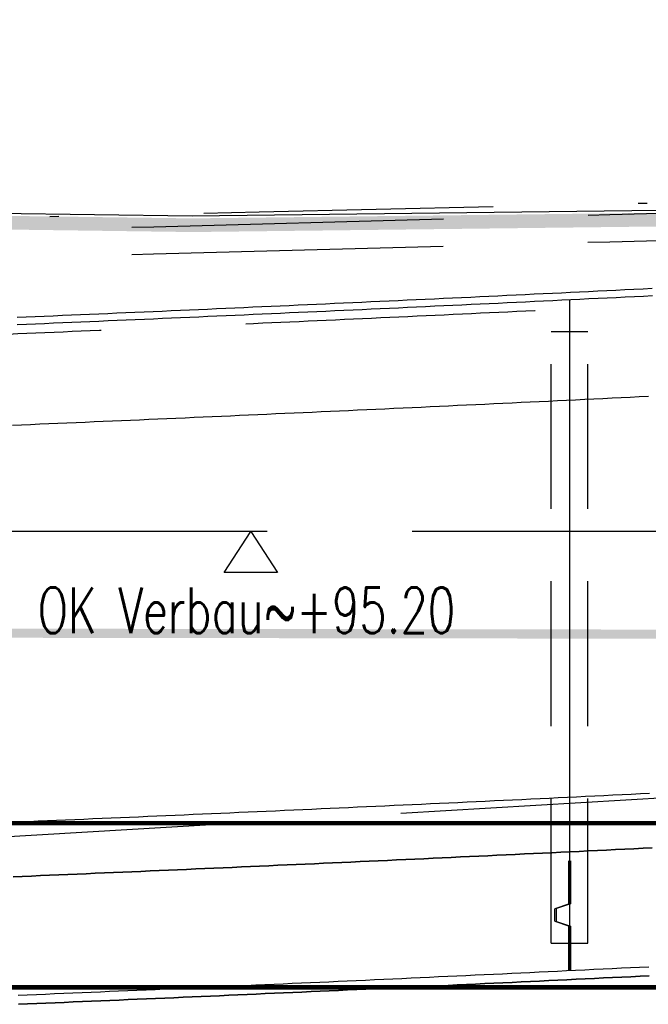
# Model space of a CAD drawing. Header units: metres. Extents: x 3458045 to 3462392, y 5482308 to 5484762.
# Tile 373 of 458: x 3461217 to 3461224, y 5484000 to 5484011. Entities that reach past the tile are written whole.
import ezdxf

# ---------------------------------------------------------------- set-up
doc = ezdxf.new("R2010")
doc.units = ezdxf.units.M
for name, pattern in [('AUSGEZOGEN', [2, 1, 1]), ('STRICHPUNKT2', [12.7, 6.35, -3.175, 0, -3.175]), ('VERDECKT', [9.525, 6.35, -3.175]), ('VERDECKT2', [4.7625, 3.175, -1.5875])]:
    doc.linetypes.add(name, pattern=pattern)
doc.layers.get('0').update_dxf_attribs({"linetype": 'CONTINUOUS'})
for name, color, linetype in [('SP_BAUGRUBE-TEXT', 210, 'AUSGEZOGEN'), ('SP_BAUGRUBE-VERBAU', 210, 'AUSGEZOGEN'), ('SP_FUGENBÄNDER', 2, 'AUSGEZOGEN'), ('SP_GELÄNDE-BESTAND', 251, 'CONTINUOUS'), ('SP_GELÄNDE-PLANUNG', 10, 'CONTINUOUS'), ('SP_GRADIENTE', 3, 'CONTINUOUS'), ('SP_Gradiente-Achse-6522', 92, 'STRICHPUNKT2'), ('SP_HW10', 170, 'VERDECKT'), ('SP_HW100', 170, 'VERDECKT'), ('SP_Tangentenband', 1, 'CONTINUOUS'), ('SP_Trogwand_L7+8', 2, 'CONTINUOUS'), ('SP_Tunneldecke_L6-Verdeckt', 1, 'VERDECKT2'), ('SP_Tunneldecke_L7+8-Schnitt', 2, 'CONTINUOUS'), ('SP_Tunneldecke_Schutzebeton', 1, 'CONTINUOUS'), ('SP_Tunnelsohle_L6-Schnitt', 2, 'CONTINUOUS'), ('SP_Tunnelsohle_L7+8-Schnitt', 2, 'CONTINUOUS'), ('SP_Tunnelsohle_Sauberkeitsschicht', 1, 'CONTINUOUS')]:
    doc.layers.add(name, color=color, linetype=linetype)
doc.layers.add('SP_HILF', color=6, linetype='CONTINUOUS', plot=False)
doc.styles.add('SP_F', font='romans.shx', dxfattribs={"width": 0.7, "bigfont": 'sp_f.shx'})

# ---------------------------------------------------------------- blocks, each defined once
blk = doc.blocks.new('SOF_LEVELMARK_FINISHED')
at = {"color": 0, "linetype": 'Continuous'}
for p, q in [((0, 0), (-0.65, 1)), ((-0.65, 1), (0.65, 1)), ((0.65, 1), (0, 0))]:
    blk.add_line(p, q, dxfattribs=at)

msp = doc.modelspace()

# ---------------------------------------------------------------- linework, layer by layer
at = {"layer": 'SP_BAUGRUBE-VERBAU', "linetype": 'VERDECKT2'}
msp.add_line((3461243.6844, 5484004.9871), (3461183.1417, 5484004.9871), dxfattribs=at)
at = {"layer": 'SP_FUGENBÄNDER', "color": 1, "linetype": 'VERDECKT2', "ltscale": 0.5}
for p, q in [((3461222.9844, 5484000.4709), (3461222.9844, 5484007.1786)), ((3461223.3844, 5484000.471), (3461223.3844, 5484007.1787))]:
    msp.add_line(p, q, dxfattribs=at)
at = {"layer": 'SP_FUGENBÄNDER'}
for points in [[(3461222.9844, 5484007.1786), (3461223.3844, 5484007.1787)], [(3461222.9844, 5484000.4709), (3461223.3844, 5484000.471)]]:
    msp.add_lwpolyline(points, dxfattribs=at)
at = {"layer": 'SP_GELÄNDE-BESTAND', "const_width": 0.1}
msp.add_lwpolyline([(3461209.4943, 5484003.8805), (3461214.1844, 5484003.8739), (3461219.1844, 5484003.8668), (3461224.1844, 5484003.8598), (3461228.6379, 5484003.8535), (3461229.1844, 5484003.8429), (3461232.0461, 5484003.7871), (3461232.1108, 5484003.7871), (3461232.4734, 5484003.7871), (3461232.6414, 5484003.7871), (3461232.6644, 5484003.7871), (3461232.7573, 5484004.0378), (3461233.6647, 5484004.7583), (3461234.1844, 5484004.5985), (3461236.2348, 5484003.9678), (3461238.4099, 5484004.4716), (3461239.1844, 5484004.5191), (3461243.9725, 5484004.8128)], dxfattribs=at)
at = {"layer": 'SP_GELÄNDE-PLANUNG', "color": 2, "linetype": 'VERDECKT2'}
msp.add_lwpolyline([(3461208.6284, 5484008.0779), (3461213.6284, 5484008.2), (3461218.6285, 5484008.3283), (3461223.6285, 5484008.4622), (3461228.6286, 5484008.6017), (3461233.6286, 5484008.7466), (3461238.6287, 5484008.897), (3461243.6288, 5484009.053), (3461248.6288, 5484009.2149), (3461253.6288, 5484009.3814), (3461258.6288, 5484009.5466), (3461263.6288, 5484009.7104), (3461268.6288, 5484009.8734), (3461273.1844, 5484010.0217)], dxfattribs=at)
at = {"layer": 'SP_GELÄNDE-PLANUNG', "color": 1, "linetype": 'VERDECKT2'}
msp.add_lwpolyline([(3461208.6272, 5484007.7793), (3461213.6272, 5484007.9015), (3461218.6272, 5484008.0297), (3461223.6272, 5484008.1637), (3461228.6272, 5484008.3031), (3461233.6272, 5484008.448), (3461238.6272, 5484008.5984), (3461243.6272, 5484008.7544)], dxfattribs=at)
at = {"layer": 'SP_GELÄNDE-PLANUNG', "color": 253, "linetype": 'AUSGEZOGEN', "const_width": 0.15}
msp.add_lwpolyline([(3461227.1816, 5484008.4423), (3461219.0493, 5484008.3449), (3461211.549, 5484008.4473)], dxfattribs=at)
at = {"layer": 'SP_GELÄNDE-PLANUNG', "color": 2}
msp.add_lwpolyline([(3461227.1804, 5484008.5423), (3461219.0494, 5484008.4449), (3461211.5504, 5484008.5473)], dxfattribs=at)
at = {"layer": 'SP_GRADIENTE'}
msp.add_lwpolyline([(3461217.0619, 5484001.798), (3461217.1619, 5484001.8022), (3461217.2619, 5484001.8064), (3461217.3619, 5484001.8106), (3461217.4619, 5484001.8148), (3461217.5619, 5484001.8191), (3461217.6619, 5484001.8233), (3461217.7619, 5484001.8275), (3461217.8619, 5484001.8318), (3461217.9619, 5484001.8361), (3461218.0619, 5484001.8404), (3461218.1619, 5484001.8446), (3461218.2619, 5484001.8489), (3461218.3619, 5484001.8532), (3461218.4619, 5484001.8576), (3461218.5619, 5484001.8619), (3461218.6619, 5484001.8662), (3461218.7619, 5484001.8706), (3461218.8619, 5484001.8749), (3461218.9619, 5484001.8793), (3461219.0619, 5484001.8837), (3461219.1619, 5484001.8881), (3461219.2619, 5484001.8925), (3461219.3619, 5484001.8969), (3461219.4619, 5484001.9013), (3461219.5619, 5484001.9057), (3461219.6619, 5484001.9102), (3461219.7619, 5484001.9146), (3461219.8619, 5484001.9191), (3461219.9619, 5484001.9235), (3461220.0619, 5484001.928), (3461220.1619, 5484001.9325), (3461220.2619, 5484001.937), (3461220.3619, 5484001.9415), (3461220.4619, 5484001.946), (3461220.5619, 5484001.9505), (3461220.6619, 5484001.9551), (3461220.7619, 5484001.9596), (3461220.8619, 5484001.9642), (3461220.9619, 5484001.9687), (3461221.0619, 5484001.9733), (3461221.1619, 5484001.9779), (3461221.2619, 5484001.9825), (3461221.3619, 5484001.9871), (3461221.4619, 5484001.9917), (3461221.5619, 5484001.9963), (3461221.6619, 5484002.001), (3461221.7619, 5484002.0056), (3461221.8619, 5484002.0103), (3461221.9619, 5484002.0149), (3461222.0619, 5484002.0196), (3461222.1619, 5484002.0243), (3461222.2619, 5484002.029), (3461222.3619, 5484002.0337), (3461222.4619, 5484002.0384), (3461222.5619, 5484002.0431), (3461222.6619, 5484002.0479), (3461222.7619, 5484002.0526), (3461222.8619, 5484002.0574), (3461222.9619, 5484002.0621), (3461223.0619, 5484002.0669), (3461223.1619, 5484002.0717), (3461223.2619, 5484002.0765), (3461223.3619, 5484002.0813), (3461223.4619, 5484002.0861), (3461223.5619, 5484002.0909), (3461223.6619, 5484002.0958), (3461223.7619, 5484002.1006), (3461223.8619, 5484002.1055), (3461223.9619, 5484002.1103), (3461224.0619, 5484002.1152)], dxfattribs=at)
at = {"layer": 'SP_Gradiente-Achse-6522', "ltscale": 0.5, "flags": 128}
msp.add_lwpolyline([(3461154.7845, 5484005.5221), (3461159.7845, 5484005.6371), (3461164.7845, 5484006.1642), (3461169.7845, 5484006.6912), (3461174.7845, 5484007.2183), (3461179.7845, 5484007.5894), (3461184.7845, 5484007.7385), (3461189.7845, 5484007.8473), (3461194.7845, 5484007.9524), (3461199.7845, 5484008.0576), (3461204.7845, 5484008.1637), (3461209.7845, 5484008.2711), (3461214.7845, 5484008.3803), (3461219.7845, 5484008.4914), (3461224.7845, 5484008.6048), (3461229.7845, 5484008.7207), (3461234.7845, 5484008.8394), (3461239.8794, 5484008.9265), (3461244.8794, 5484009.0516), (3461249.7845, 5484009.215), (3461254.7845, 5484009.3479), (3461259.7845, 5484009.4852), (3461264.7845, 5484009.6273), (3461269.7845, 5484009.7744), (3461274.7845, 5484009.9266), (3461279.7845, 5484010.0833), (3461284.7845, 5484010.2431), (3461289.7845, 5484010.4056), (3461294.7845, 5484010.5707), (3461299.7845, 5484010.7382), (3461304.7845, 5484010.908), (3461309.7845, 5484011.08), (3461314.7845, 5484011.254), (3461319.7845, 5484011.4298), (3461324.7845, 5484011.6084), (3461329.7845, 5484011.7878), (3461334.7845, 5484011.9671), (3461339.7845, 5484012.1464), (3461344.7845, 5484012.3256), (3461349.7845, 5484012.5049), (3461354.7845, 5484012.6841), (3461359.7845, 5484012.8633), (3461364.7845, 5484013.0425), (3461369.7845, 5484013.2216), (3461374.7845, 5484013.4007), (3461379.7845, 5484013.5798), (3461384.7845, 5484013.7588), (3461389.7845, 5484013.9379), (3461394.7845, 5484014.1169), (3461399.7845, 5484014.2958), (3461404.7845, 5484014.4749), (3461409.7845, 5484014.6557), (3461414.7845, 5484014.8386), (3461419.7845, 5484015.0216), (3461424.7845, 5484015.1987), (3461429.7845, 5484015.3693), (3461434.7845, 5484015.5329), (3461439.7845, 5484015.6881), (3461444.7845, 5484015.8345), (3461449.7845, 5484015.972), (3461454.7845, 5484016.1008), (3461459.7845, 5484016.2207), (3461464.7845, 5484016.3317), (3461469.7845, 5484016.4339), (3461474.7845, 5484016.5273), (3461479.7845, 5484016.6119), (3461484.7845, 5484016.6876), (3461489.7845, 5484016.7545), (3461494.7845, 5484016.8125), (3461499.7845, 5484016.8617), (3461504.7845, 5484016.9021), (3461509.7845, 5484016.9337), (3461514.7845, 5484016.9564), (3461519.7845, 5484016.9703), (3461524.7845, 5484016.9753), (3461529.7845, 5484016.9715), (3461534.7845, 5484016.9585), (3461539.7845, 5484016.9367), (3461544.7845, 5484016.915), (3461549.7845, 5484016.8975), (3461554.7845, 5484016.8843), (3461559.7845, 5484016.8754), (3461564.7845, 5484016.8709), (3461569.7845, 5484016.8708), (3461574.7845, 5484016.875), (3461579.7845, 5484016.8835), (3461584.7845, 5484016.8964), (3461589.7845, 5484016.9137), (3461594.7845, 5484016.9353), (3461599.7845, 5484016.9612), (3461604.7845, 5484016.9903), (3461609.7845, 5484017.0196), (3461614.7845, 5484017.0488), (3461619.7845, 5484017.0781), (3461624.7845, 5484017.1073)], dxfattribs=at)
at = {"layer": 'SP_HILF', "color": 1}
for points in [[(3461224.0911, 5484001.5159), (3461223.9911, 5484001.511), (3461223.891, 5484001.5062), (3461223.791, 5484001.5013), (3461223.6909, 5484001.4965), (3461223.5908, 5484001.4916), (3461223.4908, 5484001.4868), (3461223.3907, 5484001.482), (3461223.2907, 5484001.4772), (3461223.1906, 5484001.4724), (3461223.0906, 5484001.4676), (3461222.9905, 5484001.4628), (3461222.8904, 5484001.458), (3461222.7904, 5484001.4533), (3461222.6903, 5484001.4485), (3461222.5903, 5484001.4438), (3461222.4902, 5484001.4391), (3461222.3901, 5484001.4344), (3461222.2901, 5484001.4296), (3461222.19, 5484001.425), (3461222.09, 5484001.4203), (3461221.9899, 5484001.4156), (3461221.8898, 5484001.4109), (3461221.7898, 5484001.4063), (3461221.6897, 5484001.4016), (3461221.5897, 5484001.397), (3461221.4896, 5484001.3923), (3461221.3895, 5484001.3877), (3461221.2895, 5484001.3831), (3461221.1894, 5484001.3785), (3461221.0894, 5484001.3739), (3461220.9893, 5484001.3694), (3461220.8892, 5484001.3648), (3461220.7892, 5484001.3602), (3461220.6891, 5484001.3557), (3461220.5891, 5484001.3511), (3461220.489, 5484001.3466), (3461220.389, 5484001.3421), (3461220.2889, 5484001.3376), (3461220.1888, 5484001.3331), (3461220.0888, 5484001.3286), (3461219.9887, 5484001.3241), (3461219.8887, 5484001.3196), (3461219.7886, 5484001.3152), (3461219.6885, 5484001.3107), (3461219.5885, 5484001.3063), (3461219.4884, 5484001.3019), (3461219.3884, 5484001.2975), (3461219.2883, 5484001.293), (3461219.1882, 5484001.2886), (3461219.0882, 5484001.2843), (3461218.9881, 5484001.2799), (3461218.8881, 5484001.2755), (3461218.788, 5484001.2711), (3461218.6879, 5484001.2668), (3461218.5879, 5484001.2625), (3461218.4878, 5484001.2581), (3461218.3878, 5484001.2538), (3461218.2877, 5484001.2495), (3461218.1876, 5484001.2452), (3461218.0876, 5484001.2409), (3461217.9875, 5484001.2366), (3461217.8875, 5484001.2323), (3461217.7874, 5484001.2281), (3461217.6873, 5484001.2238), (3461217.5873, 5484001.2196), (3461217.4872, 5484001.2154), (3461217.3872, 5484001.2111), (3461217.2871, 5484001.2069), (3461217.1871, 5484001.2027), (3461217.087, 5484001.1985)], [(3461217.1413, 5483999.8997), (3461217.2415, 5483999.9039), (3461217.3416, 5483999.9081), (3461217.4418, 5483999.9123), (3461217.542, 5483999.9165), (3461217.6422, 5483999.9208), (3461217.7424, 5483999.925), (3461217.8426, 5483999.9293), (3461217.9428, 5483999.9335), (3461218.043, 5483999.9378), (3461218.1432, 5483999.9421), (3461218.2433, 5483999.9464), (3461218.3435, 5483999.9507), (3461218.4437, 5483999.955), (3461218.5439, 5483999.9593), (3461218.6441, 5483999.9637), (3461218.7443, 5483999.968), (3461218.8445, 5483999.9724), (3461218.9447, 5483999.9767), (3461219.0448, 5483999.9811), (3461219.145, 5483999.9855), (3461219.2452, 5483999.9899), (3461219.3454, 5483999.9943), (3461219.4456, 5483999.9987), (3461219.5458, 5484000.0031), (3461219.646, 5484000.0076), (3461219.7462, 5484000.012), (3461219.8463, 5484000.0165), (3461219.9465, 5484000.0209), (3461220.0467, 5484000.0254), (3461220.1469, 5484000.0299), (3461220.2471, 5484000.0344), (3461220.3473, 5484000.0389), (3461220.4475, 5484000.0434), (3461220.5477, 5484000.0479), (3461220.6478, 5484000.0525), (3461220.748, 5484000.057), (3461220.8482, 5484000.0616), (3461220.9484, 5484000.0661), (3461221.0486, 5484000.0707), (3461221.1488, 5484000.0753), (3461221.249, 5484000.0799), (3461221.3492, 5484000.0845), (3461221.4494, 5484000.0891), (3461221.5495, 5484000.0937), (3461221.6497, 5484000.0984), (3461221.7499, 5484000.103), (3461221.8501, 5484000.1077), (3461221.9503, 5484000.1123), (3461222.0505, 5484000.117), (3461222.1507, 5484000.1217), (3461222.2509, 5484000.1264), (3461222.351, 5484000.1311), (3461222.4512, 5484000.1358), (3461222.5514, 5484000.1405), (3461222.6516, 5484000.1452), (3461222.7518, 5484000.15), (3461222.852, 5484000.1547), (3461222.9522, 5484000.1595), (3461223.0524, 5484000.1643), (3461223.1525, 5484000.1691), (3461223.2527, 5484000.1739), (3461223.3529, 5484000.1787), (3461223.4531, 5484000.1835), (3461223.5533, 5484000.1883), (3461223.6535, 5484000.1931), (3461223.7537, 5484000.198), (3461223.8539, 5484000.2028), (3461223.954, 5484000.2077), (3461224.0542, 5484000.2126)]]:
    msp.add_lwpolyline(points, dxfattribs=at)
at = {"layer": 'SP_HILF', "color": 6}
msp.add_lwpolyline([(3461224.0591, 5484000.1127), (3461223.9589, 5484000.1078), (3461223.8587, 5484000.1029), (3461223.7585, 5484000.0981), (3461223.6583, 5484000.0932), (3461223.5581, 5484000.0884), (3461223.4579, 5484000.0836), (3461223.3577, 5484000.0788), (3461223.2575, 5484000.074), (3461223.1573, 5484000.0692), (3461223.0571, 5484000.0644), (3461222.9569, 5484000.0596), (3461222.8567, 5484000.0549), (3461222.7565, 5484000.0501), (3461222.6563, 5484000.0454), (3461222.5561, 5484000.0406), (3461222.4559, 5484000.0359), (3461222.3557, 5484000.0312), (3461222.2555, 5484000.0265), (3461222.1553, 5484000.0218), (3461222.0551, 5484000.0171), (3461221.9549, 5484000.0124), (3461221.8547, 5484000.0078), (3461221.7545, 5484000.0031), (3461221.6543, 5483999.9985), (3461221.5541, 5483999.9938), (3461221.454, 5483999.9892), (3461221.3538, 5483999.9846), (3461221.2536, 5483999.98), (3461221.1534, 5483999.9754), (3461221.0532, 5483999.9708), (3461220.953, 5483999.9662), (3461220.8528, 5483999.9617), (3461220.7526, 5483999.9571), (3461220.6524, 5483999.9526), (3461220.5522, 5483999.948), (3461220.452, 5483999.9435), (3461220.3518, 5483999.939), (3461220.2516, 5483999.9345), (3461220.1514, 5483999.93), (3461220.0512, 5483999.9255), (3461219.951, 5483999.921), (3461219.8508, 5483999.9166), (3461219.7506, 5483999.9121), (3461219.6504, 5483999.9077), (3461219.5502, 5483999.9032), (3461219.45, 5483999.8988), (3461219.3498, 5483999.8944), (3461219.2496, 5483999.89), (3461219.1494, 5483999.8856), (3461219.0492, 5483999.8812), (3461218.949, 5483999.8768), (3461218.8488, 5483999.8725), (3461218.7486, 5483999.8681), (3461218.6484, 5483999.8638), (3461218.5482, 5483999.8594), (3461218.448, 5483999.8551), (3461218.3478, 5483999.8508), (3461218.2476, 5483999.8465), (3461218.1474, 5483999.8422), (3461218.0472, 5483999.8379), (3461217.947, 5483999.8336), (3461217.8468, 5483999.8293), (3461217.7466, 5483999.8251), (3461217.6464, 5483999.8208), (3461217.5462, 5483999.8166), (3461217.446, 5483999.8124), (3461217.3458, 5483999.8082), (3461217.2456, 5483999.804), (3461217.1454, 5483999.7998)], dxfattribs=at)
at = {"layer": 'SP_HW10', "lineweight": 30, "const_width": 0.05}
msp.add_lwpolyline([(3460947.0765, 5483999.9867), (3461463.4646, 5483999.9867)], dxfattribs=at)
at = {"layer": 'SP_HW100', "lineweight": 30, "const_width": 0.05}
msp.add_lwpolyline([(3460947.0765, 5484001.7867), (3461463.4646, 5484001.7867)], dxfattribs=at)
at = {"layer": 'SP_Tangentenband', "color": 7, "linetype": 'VERDECKT2'}
msp.add_lwpolyline([(3461169.8189, 5484000.9278), (3461202.319, 5484000.7653), (3461234.819, 5484002.6973)], dxfattribs=at)
at = {"layer": 'SP_Trogwand_L7+8', "color": 2}
msp.add_line((3461223.1844, 5484006.4278), (3461223.1844, 5484001.3789), dxfattribs=at)
at = {"layer": 'SP_Tunneldecke_L6-Verdeckt', "flags": 128}
msp.add_lwpolyline([(3461167.2655, 5484006.2906), (3461169.8457, 5484006.2777), (3461169.9454, 5484006.2772), (3461170.0449, 5484006.2768), (3461170.1443, 5484006.2763), (3461170.2438, 5484006.2758), (3461170.3433, 5484006.2754), (3461170.4428, 5484006.2749), (3461170.5422, 5484006.2745), (3461170.6417, 5484006.2741), (3461170.7412, 5484006.2737), (3461170.8406, 5484006.2733), (3461170.9401, 5484006.2729), (3461171.0396, 5484006.2725), (3461171.139, 5484006.2721), (3461171.2385, 5484006.2717), (3461171.338, 5484006.2714), (3461171.4374, 5484006.271), (3461171.5369, 5484006.2707), (3461171.6364, 5484006.2704), (3461171.7359, 5484006.2701), (3461171.8353, 5484006.2698), (3461171.9348, 5484006.2695), (3461172.0343, 5484006.2692), (3461172.1337, 5484006.2689), (3461172.2332, 5484006.2686), (3461172.3327, 5484006.2684), (3461172.4321, 5484006.2681), (3461172.5316, 5484006.2679), (3461172.6311, 5484006.2677), (3461172.7306, 5484006.2675), (3461172.83, 5484006.2672), (3461172.9295, 5484006.2671), (3461173.029, 5484006.2669), (3461173.1284, 5484006.2667), (3461173.2279, 5484006.2665), (3461173.3274, 5484006.2664), (3461173.4268, 5484006.2662), (3461173.5263, 5484006.2661), (3461173.6258, 5484006.266), (3461173.7252, 5484006.2658), (3461173.8247, 5484006.2657), (3461173.9242, 5484006.2656), (3461174.0237, 5484006.2655), (3461174.1231, 5484006.2655), (3461174.2226, 5484006.2654), (3461174.3221, 5484006.2653), (3461174.4215, 5484006.2653), (3461174.521, 5484006.2652), (3461174.6205, 5484006.2652), (3461174.7199, 5484006.2652), (3461174.8194, 5484006.2652), (3461174.8621, 5484006.2652), (3461174.9617, 5484006.2652), (3461175.0611, 5484006.2652), (3461175.1606, 5484006.2652), (3461175.2601, 5484006.2653), (3461175.3596, 5484006.2653), (3461175.459, 5484006.2654), (3461175.5585, 5484006.2654), (3461175.658, 5484006.2655), (3461175.7574, 5484006.2656), (3461175.8569, 5484006.2657), (3461175.9564, 5484006.2658), (3461176.0558, 5484006.2659), (3461176.1553, 5484006.266), (3461176.2548, 5484006.2662), (3461176.3542, 5484006.2663), (3461176.4537, 5484006.2665), (3461176.5532, 5484006.2666), (3461176.6527, 5484006.2668), (3461176.7521, 5484006.267), (3461176.8516, 5484006.2672), (3461176.9511, 5484006.2674), (3461177.0505, 5484006.2676), (3461177.15, 5484006.2678), (3461177.2495, 5484006.268), (3461177.3489, 5484006.2683), (3461177.4484, 5484006.2685), (3461177.5479, 5484006.2688), (3461177.6474, 5484006.2691), (3461177.7468, 5484006.2693), (3461177.8463, 5484006.2696), (3461177.9458, 5484006.2699), (3461178.0452, 5484006.2702), (3461178.1447, 5484006.2706), (3461178.2442, 5484006.2709), (3461178.3436, 5484006.2712), (3461178.4431, 5484006.2716), (3461178.5426, 5484006.2719), (3461178.642, 5484006.2723), (3461178.7415, 5484006.2727), (3461178.841, 5484006.2731), (3461178.9405, 5484006.2735), (3461179.0399, 5484006.2739), (3461179.1394, 5484006.2743), (3461179.2389, 5484006.2747), (3461179.3383, 5484006.2752), (3461179.4378, 5484006.2756), (3461179.5373, 5484006.2761), (3461179.6367, 5484006.2766), (3461179.7362, 5484006.277), (3461179.8357, 5484006.2775), (3461179.9352, 5484006.278), (3461180.0346, 5484006.2785), (3461180.1341, 5484006.279), (3461180.2336, 5484006.2796), (3461180.333, 5484006.2801), (3461180.4325, 5484006.2807), (3461180.532, 5484006.2812), (3461180.6314, 5484006.2818), (3461180.7309, 5484006.2824), (3461180.8304, 5484006.2829), (3461180.9299, 5484006.2835), (3461181.0293, 5484006.2841), (3461181.1288, 5484006.2848), (3461181.2283, 5484006.2854), (3461181.3277, 5484006.286), (3461181.4272, 5484006.2867), (3461181.5267, 5484006.2873), (3461181.6261, 5484006.288), (3461181.7256, 5484006.2887), (3461181.8251, 5484006.2894), (3461181.9245, 5484006.2901), (3461182.024, 5484006.2908), (3461182.1235, 5484006.2915), (3461182.223, 5484006.2922), (3461182.3224, 5484006.2929), (3461182.4219, 5484006.2937), (3461182.5214, 5484006.2944), (3461182.6208, 5484006.2952), (3461182.7203, 5484006.296), (3461182.8198, 5484006.2968), (3461182.9192, 5484006.2975), (3461183.0187, 5484006.2984), (3461183.1182, 5484006.2992), (3461183.2177, 5484006.3), (3461183.3171, 5484006.3008), (3461183.4166, 5484006.3017), (3461183.5161, 5484006.3025), (3461183.6155, 5484006.3034), (3461183.715, 5484006.3043), (3461183.8145, 5484006.3051), (3461183.9139, 5484006.306), (3461184.0134, 5484006.3069), (3461184.1129, 5484006.3078), (3461184.2123, 5484006.3088), (3461184.3118, 5484006.3097), (3461184.4113, 5484006.3106), (3461184.5108, 5484006.3116), (3461184.6102, 5484006.3126), (3461184.7097, 5484006.3135), (3461184.8092, 5484006.3145), (3461184.9086, 5484006.3155), (3461185.0081, 5484006.3165), (3461185.1076, 5484006.3175), (3461185.207, 5484006.3185), (3461185.3065, 5484006.3196), (3461185.406, 5484006.3206), (3461185.5055, 5484006.3217), (3461185.6049, 5484006.3227), (3461185.7044, 5484006.3238), (3461185.8039, 5484006.3249), (3461185.9033, 5484006.326), (3461186.0028, 5484006.327), (3461186.1023, 5484006.3282), (3461186.2017, 5484006.3293), (3461186.3012, 5484006.3304), (3461186.4007, 5484006.3315), (3461186.5001, 5484006.3327), (3461186.5996, 5484006.3339), (3461186.6991, 5484006.335), (3461186.7986, 5484006.3362), (3461186.898, 5484006.3374), (3461186.9975, 5484006.3386), (3461187.097, 5484006.3398), (3461187.1964, 5484006.341), (3461187.2959, 5484006.3422), (3461187.3954, 5484006.3435), (3461187.4948, 5484006.3447), (3461187.5943, 5484006.346), (3461187.6938, 5484006.3473), (3461187.7933, 5484006.3485), (3461187.8927, 5484006.3498), (3461187.9922, 5484006.3511), (3461188.0917, 5484006.3524), (3461188.1911, 5484006.3537), (3461188.2906, 5484006.3551), (3461188.3901, 5484006.3564), (3461188.4895, 5484006.3577), (3461188.589, 5484006.3591), (3461188.6885, 5484006.3605), (3461188.788, 5484006.3618), (3461188.8874, 5484006.3632), (3461188.9869, 5484006.3646), (3461189.0864, 5484006.366), (3461189.1858, 5484006.3674), (3461189.2853, 5484006.3689), (3461189.3848, 5484006.3703), (3461189.4842, 5484006.3718), (3461189.5837, 5484006.3732), (3461189.6832, 5484006.3747), (3461189.7826, 5484006.3761), (3461189.8821, 5484006.3776), (3461189.9816, 5484006.3791), (3461190.0811, 5484006.3806), (3461190.1805, 5484006.3821), (3461190.28, 5484006.3837), (3461190.3795, 5484006.3852), (3461190.4789, 5484006.3867), (3461190.5784, 5484006.3883), (3461190.6779, 5484006.3899), (3461190.7773, 5484006.3914), (3461190.8768, 5484006.393), (3461190.9763, 5484006.3946), (3461191.0758, 5484006.3962), (3461191.1752, 5484006.3978), (3461191.2747, 5484006.3994), (3461191.3742, 5484006.4011), (3461191.4736, 5484006.4027), (3461191.5731, 5484006.4044), (3461191.6726, 5484006.406), (3461191.772, 5484006.4077), (3461191.8715, 5484006.4094), (3461191.971, 5484006.4111), (3461192.0705, 5484006.4128), (3461192.1699, 5484006.4145), (3461192.2694, 5484006.4162), (3461192.3689, 5484006.4179), (3461192.4683, 5484006.4197), (3461192.5678, 5484006.4214), (3461192.6673, 5484006.4232), (3461192.7667, 5484006.425), (3461192.8662, 5484006.4267), (3461192.9657, 5484006.4285), (3461193.0652, 5484006.4303), (3461193.1646, 5484006.4321), (3461193.2641, 5484006.434), (3461193.3636, 5484006.4358), (3461193.463, 5484006.4376), (3461193.5625, 5484006.4395), (3461193.662, 5484006.4413), (3461193.7614, 5484006.4432), (3461193.8609, 5484006.4451), (3461193.9604, 5484006.447), (3461194.0599, 5484006.4489), (3461194.1593, 5484006.4508), (3461194.2588, 5484006.4527), (3461194.3583, 5484006.4546), (3461194.4577, 5484006.4566), (3461194.5572, 5484006.4585), (3461194.6567, 5484006.4605), (3461194.7561, 5484006.4624), (3461194.8556, 5484006.4644), (3461194.9551, 5484006.4664), (3461195.0545, 5484006.4684), (3461195.154, 5484006.4704), (3461195.2535, 5484006.4724), (3461195.353, 5484006.4745), (3461195.4524, 5484006.4765), (3461195.5519, 5484006.4785), (3461195.6514, 5484006.4806), (3461195.7508, 5484006.4827), (3461195.8503, 5484006.4847), (3461195.9498, 5484006.4868), (3461196.0492, 5484006.4889), (3461196.1487, 5484006.491), (3461196.2482, 5484006.4931), (3461196.3477, 5484006.4953), (3461196.4471, 5484006.4974), (3461196.5466, 5484006.4995), (3461196.6461, 5484006.5017), (3461196.7455, 5484006.5039), (3461196.845, 5484006.506), (3461196.9445, 5484006.5082), (3461197.0439, 5484006.5104), (3461197.1434, 5484006.5126), (3461197.2429, 5484006.5148), (3461197.3424, 5484006.5171), (3461197.4418, 5484006.5193), (3461197.5413, 5484006.5215), (3461197.6408, 5484006.5238), (3461197.7402, 5484006.5261), (3461197.8397, 5484006.5283), (3461197.9392, 5484006.5306), (3461198.0386, 5484006.5329), (3461198.1381, 5484006.5352), (3461198.2376, 5484006.5375), (3461198.3371, 5484006.5398), (3461198.4365, 5484006.5422), (3461198.536, 5484006.5445), (3461198.6355, 5484006.5469), (3461198.7349, 5484006.5492), (3461198.8344, 5484006.5516), (3461198.9339, 5484006.554), (3461199.0333, 5484006.5564), (3461199.1328, 5484006.5588), (3461199.2323, 5484006.5612), (3461199.3318, 5484006.5636), (3461199.4312, 5484006.566), (3461199.5307, 5484006.5685), (3461199.6302, 5484006.5709), (3461199.7296, 5484006.5734), (3461199.8291, 5484006.5759), (3461199.9286, 5484006.5783), (3461200.028, 5484006.5808), (3461200.1275, 5484006.5833), (3461200.227, 5484006.5858), (3461200.3265, 5484006.5884), (3461200.4259, 5484006.5909), (3461200.5254, 5484006.5934), (3461200.6249, 5484006.596), (3461200.7243, 5484006.5985), (3461200.8238, 5484006.6011), (3461200.9233, 5484006.6037), (3461201.0227, 5484006.6063), (3461201.1222, 5484006.6089), (3461201.2217, 5484006.6115), (3461201.3212, 5484006.6141), (3461201.4206, 5484006.6167), (3461201.5201, 5484006.6194), (3461201.6196, 5484006.622), (3461201.719, 5484006.6247), (3461201.8185, 5484006.6273), (3461201.918, 5484006.63), (3461202.0175, 5484006.6327), (3461202.1169, 5484006.6354), (3461202.2164, 5484006.6381), (3461202.3159, 5484006.6408), (3461202.4153, 5484006.6436), (3461202.5148, 5484006.6463), (3461202.6143, 5484006.649), (3461202.7137, 5484006.6518), (3461202.8132, 5484006.6546), (3461202.9127, 5484006.6573), (3461203.0122, 5484006.6601), (3461203.1116, 5484006.6629), (3461203.2111, 5484006.6657), (3461203.3106, 5484006.6685), (3461203.41, 5484006.6714), (3461203.5095, 5484006.6742), (3461203.609, 5484006.677), (3461203.7084, 5484006.6799), (3461203.8079, 5484006.6828), (3461203.9074, 5484006.6856), (3461204.0069, 5484006.6885), (3461204.1063, 5484006.6914), (3461204.2058, 5484006.6943), (3461204.3053, 5484006.6972), (3461204.4047, 5484006.7002), (3461204.5042, 5484006.7031), (3461204.6037, 5484006.706), (3461204.7031, 5484006.709), (3461204.8026, 5484006.712), (3461204.9021, 5484006.7149), (3461205.0016, 5484006.7179), (3461205.101, 5484006.7209), (3461205.2005, 5484006.7239), (3461205.3, 5484006.7269), (3461205.3994, 5484006.7299), (3461205.4989, 5484006.733), (3461205.5984, 5484006.736), (3461205.6978, 5484006.7391), (3461205.7973, 5484006.7421), (3461205.8968, 5484006.7452), (3461205.9963, 5484006.7483), (3461206.0957, 5484006.7514), (3461206.1952, 5484006.7545), (3461206.2947, 5484006.7576), (3461206.3941, 5484006.7607), (3461206.4936, 5484006.7638), (3461206.5931, 5484006.767), (3461206.6926, 5484006.7701), (3461206.792, 5484006.7733), (3461206.8915, 5484006.7765), (3461206.991, 5484006.7797), (3461207.0904, 5484006.7828), (3461207.1899, 5484006.786), (3461207.2894, 5484006.7893), (3461207.3888, 5484006.7925), (3461207.4883, 5484006.7957), (3461207.5878, 5484006.7989), (3461207.6873, 5484006.8022), (3461207.7867, 5484006.8055), (3461207.8862, 5484006.8087), (3461207.9857, 5484006.812), (3461208.0851, 5484006.8153), (3461208.1846, 5484006.8186), (3461208.2841, 5484006.8219), (3461208.3835, 5484006.8252), (3461208.483, 5484006.8285), (3461208.5825, 5484006.8319), (3461208.682, 5484006.8352), (3461208.7814, 5484006.8386), (3461208.8809, 5484006.842), (3461208.9804, 5484006.8453), (3461209.0798, 5484006.8487), (3461209.1793, 5484006.8521), (3461209.2788, 5484006.8555), (3461209.3783, 5484006.8589), (3461209.4777, 5484006.8624), (3461209.5772, 5484006.8658), (3461209.6767, 5484006.8693), (3461209.7761, 5484006.8727), (3461209.8756, 5484006.8762), (3461209.9751, 5484006.8797), (3461210.0745, 5484006.8831), (3461210.174, 5484006.8866), (3461210.2735, 5484006.8901), (3461210.373, 5484006.8937), (3461210.4724, 5484006.8972), (3461210.5719, 5484006.9007), (3461210.6714, 5484006.9043), (3461210.7708, 5484006.9078), (3461210.8703, 5484006.9114), (3461210.9698, 5484006.915), (3461211.0693, 5484006.9185), (3461211.1687, 5484006.9221), (3461211.2682, 5484006.9257), (3461211.3677, 5484006.9294), (3461211.4671, 5484006.933), (3461211.5666, 5484006.9366), (3461211.6661, 5484006.9403), (3461211.7655, 5484006.9439), (3461211.865, 5484006.9476), (3461211.9645, 5484006.9513), (3461212.064, 5484006.9549), (3461212.1634, 5484006.9586), (3461212.2629, 5484006.9623), (3461212.3624, 5484006.9661), (3461212.4618, 5484006.9698), (3461212.5613, 5484006.9735), (3461212.6608, 5484006.9772), (3461212.7603, 5484006.981), (3461212.8597, 5484006.9848), (3461212.9592, 5484006.9885), (3461213.0587, 5484006.9923), (3461213.1581, 5484006.9961), (3461213.2576, 5484006.9999), (3461213.3571, 5484007.0037), (3461213.4565, 5484007.0075), (3461213.556, 5484007.0114), (3461213.6555, 5484007.0152), (3461213.755, 5484007.0191), (3461213.8544, 5484007.0229), (3461213.9539, 5484007.0268), (3461214.0534, 5484007.0307), (3461214.1528, 5484007.0346), (3461214.2523, 5484007.0385), (3461214.3518, 5484007.0424), (3461214.4513, 5484007.0463), (3461214.5507, 5484007.0502), (3461214.6502, 5484007.0542), (3461214.7497, 5484007.0581), (3461214.8491, 5484007.0621), (3461214.9486, 5484007.0661), (3461215.0481, 5484007.07), (3461215.1476, 5484007.074), (3461215.247, 5484007.078), (3461215.3465, 5484007.082), (3461215.446, 5484007.0861), (3461215.5454, 5484007.0901), (3461215.6449, 5484007.0941), (3461215.7444, 5484007.0982), (3461215.8438, 5484007.1022), (3461215.9433, 5484007.1063), (3461216.0428, 5484007.1104), (3461216.1423, 5484007.1145), (3461216.2417, 5484007.1186), (3461216.3412, 5484007.1227), (3461216.4407, 5484007.1268), (3461216.5401, 5484007.1309), (3461216.6396, 5484007.135), (3461216.7391, 5484007.1392), (3461216.8386, 5484007.1434), (3461216.938, 5484007.1475), (3461217.0375, 5484007.1517), (3461217.137, 5484007.1559), (3461217.2364, 5484007.1601), (3461217.3359, 5484007.1643), (3461217.4354, 5484007.1685), (3461217.5349, 5484007.1727), (3461217.6343, 5484007.177), (3461217.7338, 5484007.1812), (3461217.8333, 5484007.1855), (3461217.9327, 5484007.1897), (3461218.0322, 5484007.194), (3461218.1317, 5484007.1983), (3461218.2312, 5484007.2026), (3461218.3306, 5484007.2069), (3461218.4301, 5484007.2112), (3461218.5296, 5484007.2155), (3461218.629, 5484007.2199), (3461218.7285, 5484007.2242), (3461218.828, 5484007.2286), (3461218.9274, 5484007.2329), (3461219.0269, 5484007.2373), (3461219.1264, 5484007.2417), (3461219.2259, 5484007.2461), (3461219.3253, 5484007.2505), (3461219.4248, 5484007.2549), (3461219.5243, 5484007.2593), (3461219.6237, 5484007.2637), (3461219.7232, 5484007.2682), (3461219.8227, 5484007.2726), (3461219.9222, 5484007.2771), (3461220.0216, 5484007.2816), (3461220.1211, 5484007.2861), (3461220.2206, 5484007.2906), (3461220.32, 5484007.2951), (3461220.4195, 5484007.2996), (3461220.519, 5484007.3041), (3461220.6185, 5484007.3086), (3461220.7179, 5484007.3132), (3461220.8174, 5484007.3177), (3461220.9169, 5484007.3223), (3461221.0163, 5484007.3268), (3461221.1158, 5484007.3314), (3461221.2153, 5484007.336), (3461221.3148, 5484007.3406), (3461221.4142, 5484007.3452), (3461221.5137, 5484007.3499), (3461221.6132, 5484007.3545), (3461221.7126, 5484007.3591), (3461221.8121, 5484007.3638), (3461221.9116, 5484007.3684), (3461222.0111, 5484007.3731), (3461222.1105, 5484007.3778), (3461222.21, 5484007.3825), (3461222.3095, 5484007.3872), (3461222.4089, 5484007.3919), (3461222.5084, 5484007.3966), (3461222.6079, 5484007.4013), (3461222.7074, 5484007.4061), (3461222.8068, 5484007.4108), (3461222.9063, 5484007.4156), (3461223.0058, 5484007.4203), (3461223.1052, 5484007.4251), (3461223.2047, 5484007.4299), (3461223.3042, 5484007.4347), (3461223.4037, 5484007.4395), (3461223.5031, 5484007.4443), (3461223.6026, 5484007.4492), (3461223.7021, 5484007.454), (3461223.8015, 5484007.4588), (3461223.901, 5484007.4637), (3461224.0005, 5484007.4686), (3461224.1, 5484007.4734), (3461224.1994, 5484007.4783), (3461224.2989, 5484007.4832), (3461224.3984, 5484007.4881), (3461224.4978, 5484007.4931), (3461224.5973, 5484007.498), (3461224.6968, 5484007.5029), (3461224.7963, 5484007.5079), (3461224.8957, 5484007.5128), (3461224.9952, 5484007.5178), (3461225.0947, 5484007.5228), (3461225.1941, 5484007.5277), (3461225.2936, 5484007.5327), (3461225.3931, 5484007.5377), (3461225.4926, 5484007.5428), (3461225.592, 5484007.5478), (3461225.6915, 5484007.5528), (3461225.791, 5484007.5579), (3461225.8904, 5484007.5629), (3461225.9899, 5484007.568), (3461226.0894, 5484007.5731), (3461226.1889, 5484007.5781), (3461226.2883, 5484007.5832), (3461226.3878, 5484007.5883), (3461226.4873, 5484007.5935), (3461226.5867, 5484007.5986), (3461226.6862, 5484007.6037), (3461226.7857, 5484007.6089), (3461226.8852, 5484007.614), (3461226.9846, 5484007.6192), (3461227.0841, 5484007.6243), (3461227.1836, 5484007.6295), (3461227.283, 5484007.6347), (3461227.3825, 5484007.6399), (3461227.482, 5484007.6451), (3461227.5815, 5484007.6504), (3461227.6809, 5484007.6556), (3461227.7804, 5484007.6608), (3461227.8799, 5484007.6661), (3461227.9793, 5484007.6713), (3461228.0788, 5484007.6766), (3461228.1783, 5484007.6819), (3461228.2778, 5484007.6872), (3461228.3772, 5484007.6925), (3461228.4767, 5484007.6978), (3461228.5762, 5484007.7031), (3461228.6757, 5484007.7084), (3461228.7751, 5484007.7138), (3461228.8746, 5484007.7191), (3461228.9741, 5484007.7245), (3461229.0735, 5484007.7299), (3461229.173, 5484007.7352), (3461229.2725, 5484007.7406), (3461229.372, 5484007.746), (3461229.4714, 5484007.7514), (3461229.5709, 5484007.7569), (3461229.6704, 5484007.7623), (3461229.7698, 5484007.7677), (3461229.8693, 5484007.7732), (3461229.9688, 5484007.7786), (3461230.0683, 5484007.7841), (3461230.1677, 5484007.7896), (3461230.2672, 5484007.7951), (3461230.3667, 5484007.8006), (3461230.4661, 5484007.8061), (3461230.5656, 5484007.8116), (3461230.6651, 5484007.8171), (3461230.7646, 5484007.8227), (3461230.864, 5484007.8282), (3461230.9635, 5484007.8338), (3461231.063, 5484007.8393), (3461231.1624, 5484007.8449), (3461231.2619, 5484007.8505), (3461231.3614, 5484007.8561), (3461231.4609, 5484007.8617), (3461231.5603, 5484007.8673), (3461231.6598, 5484007.873), (3461231.7593, 5484007.8786), (3461231.8588, 5484007.8842), (3461231.9582, 5484007.8899), (3461232.0577, 5484007.8956), (3461232.1572, 5484007.9012), (3461232.2566, 5484007.9069), (3461232.3561, 5484007.9126), (3461232.4556, 5484007.9183), (3461232.5551, 5484007.924), (3461232.6545, 5484007.9298), (3461232.754, 5484007.9355), (3461232.8535, 5484007.9412), (3461232.9529, 5484007.947), (3461233.0524, 5484007.9528), (3461233.1519, 5484007.9585), (3461233.2514, 5484007.9643), (3461233.3508, 5484007.9701), (3461233.4503, 5484007.9759), (3461233.5498, 5484007.9817), (3461233.6493, 5484007.9876), (3461233.7487, 5484007.9934), (3461233.8482, 5484007.9992), (3461233.9477, 5484008.0051), (3461234.0471, 5484008.0109), (3461234.1466, 5484008.0168), (3461234.2461, 5484008.0227), (3461234.3456, 5484008.0286), (3461234.445, 5484008.0345), (3461234.5017, 5484008.0379), (3461242.3764, 5484008.506)], dxfattribs=at)
at = {"layer": 'SP_Tunneldecke_L7+8-Schnitt'}
msp.add_line((3461223.1844, 5484007.529), (3461223.1844, 5484006.4278), dxfattribs=at)
for points in [[(3461217.1328, 5484007.2558), (3461217.2322, 5484007.26), (3461217.3317, 5484007.2642), (3461217.4311, 5484007.2684), (3461217.5306, 5484007.2726), (3461217.6301, 5484007.2769), (3461217.7295, 5484007.2811), (3461217.829, 5484007.2854), (3461217.9285, 5484007.2896), (3461218.0279, 5484007.2939), (3461218.1274, 5484007.2982), (3461218.2268, 5484007.3025), (3461218.3263, 5484007.3068), (3461218.4258, 5484007.3111), (3461218.5252, 5484007.3154), (3461218.6247, 5484007.3198), (3461218.7241, 5484007.3241), (3461218.8236, 5484007.3285), (3461218.9231, 5484007.3328), (3461219.0225, 5484007.3372), (3461219.122, 5484007.3416), (3461219.2214, 5484007.346), (3461219.3209, 5484007.3504), (3461219.4204, 5484007.3548), (3461219.5198, 5484007.3592), (3461219.6193, 5484007.3637), (3461219.7188, 5484007.3681), (3461219.8182, 5484007.3725), (3461219.9177, 5484007.377), (3461220.0171, 5484007.3815), (3461220.1166, 5484007.386), (3461220.2161, 5484007.3905), (3461220.3155, 5484007.395), (3461220.415, 5484007.3995), (3461220.5144, 5484007.404), (3461220.6139, 5484007.4085), (3461220.7134, 5484007.4131), (3461220.8128, 5484007.4176), (3461220.9123, 5484007.4222), (3461221.0118, 5484007.4267), (3461221.1112, 5484007.4313), (3461221.2107, 5484007.4359), (3461221.3101, 5484007.4405), (3461221.4096, 5484007.4451), (3461221.5091, 5484007.4497), (3461221.6085, 5484007.4544), (3461221.708, 5484007.459), (3461221.8074, 5484007.4637), (3461221.9069, 5484007.4683), (3461222.0064, 5484007.473), (3461222.1058, 5484007.4777), (3461222.2053, 5484007.4824), (3461222.3048, 5484007.4871), (3461222.4042, 5484007.4918), (3461222.5037, 5484007.4965), (3461222.6031, 5484007.5012), (3461222.7026, 5484007.506), (3461222.8021, 5484007.5107), (3461222.9015, 5484007.5155), (3461223.001, 5484007.5202), (3461223.1004, 5484007.525), (3461223.1999, 5484007.5298), (3461223.2994, 5484007.5346), (3461223.3988, 5484007.5394), (3461223.4983, 5484007.5442), (3461223.5978, 5484007.549), (3461223.6972, 5484007.5539), (3461223.7967, 5484007.5587), (3461223.8961, 5484007.5636), (3461223.9956, 5484007.5685), (3461224.0951, 5484007.5733)], [(3461217.0795, 5484006.1526), (3461217.179, 5484006.1568), (3461217.2786, 5484006.161), (3461217.3782, 5484006.1652), (3461217.4777, 5484006.1694), (3461217.5773, 5484006.1736), (3461217.6769, 5484006.1779), (3461217.7764, 5484006.1821), (3461217.876, 5484006.1864), (3461217.9756, 5484006.1906), (3461218.0751, 5484006.1949), (3461218.1747, 5484006.1992), (3461218.2743, 5484006.2035), (3461218.3739, 5484006.2078), (3461218.4734, 5484006.2121), (3461218.573, 5484006.2165), (3461218.6726, 5484006.2208), (3461218.7721, 5484006.2252), (3461218.8717, 5484006.2295), (3461218.9713, 5484006.2339), (3461219.0708, 5484006.2383), (3461219.1704, 5484006.2427), (3461219.27, 5484006.2471), (3461219.3696, 5484006.2515), (3461219.4691, 5484006.2559), (3461219.5687, 5484006.2603), (3461219.6683, 5484006.2647), (3461219.7678, 5484006.2692), (3461219.8674, 5484006.2736), (3461219.967, 5484006.2781), (3461220.0665, 5484006.2826), (3461220.1661, 5484006.2871), (3461220.2657, 5484006.2916), (3461220.3653, 5484006.2961), (3461220.4648, 5484006.3006), (3461220.5644, 5484006.3051), (3461220.664, 5484006.3097), (3461220.7635, 5484006.3142), (3461220.8631, 5484006.3188), (3461220.9627, 5484006.3233), (3461221.0622, 5484006.3279), (3461221.1618, 5484006.3325), (3461221.2614, 5484006.3371), (3461221.361, 5484006.3417), (3461221.4605, 5484006.3463), (3461221.5601, 5484006.3509), (3461221.6597, 5484006.3556), (3461221.7592, 5484006.3602), (3461221.8588, 5484006.3649), (3461221.9584, 5484006.3695), (3461222.058, 5484006.3742), (3461222.1575, 5484006.3789), (3461222.2571, 5484006.3836), (3461222.3567, 5484006.3883), (3461222.4562, 5484006.393), (3461222.5558, 5484006.3977), (3461222.6554, 5484006.4025), (3461222.7549, 5484006.4072), (3461222.8545, 5484006.412), (3461222.9541, 5484006.4167), (3461223.0537, 5484006.4215), (3461223.1532, 5484006.4263), (3461223.2528, 5484006.4311), (3461223.3524, 5484006.4359), (3461223.4519, 5484006.4407), (3461223.5515, 5484006.4455), (3461223.6511, 5484006.4503), (3461223.7506, 5484006.4552), (3461223.8502, 5484006.46), (3461223.9498, 5484006.4649), (3461224.0494, 5484006.4698)]]:
    msp.add_lwpolyline(points, dxfattribs=at)
at = {"layer": 'SP_Tunneldecke_Schutzebeton'}
msp.add_lwpolyline([(3461217.1294, 5484007.3357), (3461217.2289, 5484007.3399), (3461217.3283, 5484007.3441), (3461217.4278, 5484007.3483), (3461217.5272, 5484007.3526), (3461217.6267, 5484007.3568), (3461217.7261, 5484007.361), (3461217.8256, 5484007.3653), (3461217.925, 5484007.3696), (3461218.0245, 5484007.3738), (3461218.1239, 5484007.3781), (3461218.2234, 5484007.3824), (3461218.3228, 5484007.3867), (3461218.4223, 5484007.391), (3461218.5217, 5484007.3954), (3461218.6212, 5484007.3997), (3461218.7207, 5484007.404), (3461218.8201, 5484007.4084), (3461218.9196, 5484007.4128), (3461219.019, 5484007.4171), (3461219.1185, 5484007.4215), (3461219.2179, 5484007.4259), (3461219.3174, 5484007.4303), (3461219.4168, 5484007.4347), (3461219.5163, 5484007.4391), (3461219.6157, 5484007.4436), (3461219.7152, 5484007.448), (3461219.8146, 5484007.4525), (3461219.9141, 5484007.4569), (3461220.0135, 5484007.4614), (3461220.113, 5484007.4659), (3461220.2125, 5484007.4704), (3461220.3119, 5484007.4749), (3461220.4114, 5484007.4794), (3461220.5108, 5484007.4839), (3461220.6103, 5484007.4884), (3461220.7097, 5484007.493), (3461220.8092, 5484007.4975), (3461220.9086, 5484007.5021), (3461221.0081, 5484007.5067), (3461221.1075, 5484007.5112), (3461221.207, 5484007.5158), (3461221.3064, 5484007.5204), (3461221.4059, 5484007.525), (3461221.5053, 5484007.5297), (3461221.6048, 5484007.5343), (3461221.7043, 5484007.5389), (3461221.8037, 5484007.5436), (3461221.9032, 5484007.5482), (3461222.0026, 5484007.5529), (3461222.1021, 5484007.5576), (3461222.2015, 5484007.5623), (3461222.301, 5484007.567), (3461222.4004, 5484007.5717), (3461222.4999, 5484007.5764), (3461222.5993, 5484007.5811), (3461222.6988, 5484007.5859), (3461222.7982, 5484007.5906), (3461222.8977, 5484007.5954), (3461222.9972, 5484007.6001), (3461223.0966, 5484007.6049), (3461223.1961, 5484007.6097), (3461223.2955, 5484007.6145), (3461223.395, 5484007.6193), (3461223.4944, 5484007.6241), (3461223.5939, 5484007.6289), (3461223.6933, 5484007.6338), (3461223.7928, 5484007.6386), (3461223.8922, 5484007.6435), (3461223.9917, 5484007.6484), (3461224.0911, 5484007.6532)], dxfattribs=at)
at = {"layer": 'SP_Tunnelsohle_L6-Schnitt'}
for points in [[(3461217.087, 5484001.1985), (3461217.1871, 5484001.2027), (3461217.2871, 5484001.2069), (3461217.3872, 5484001.2111), (3461217.4872, 5484001.2154), (3461217.5873, 5484001.2196), (3461217.6873, 5484001.2238), (3461217.7874, 5484001.2281), (3461217.8875, 5484001.2323), (3461217.9875, 5484001.2366), (3461218.0876, 5484001.2409), (3461218.1876, 5484001.2452), (3461218.2877, 5484001.2495), (3461218.3878, 5484001.2538), (3461218.4878, 5484001.2581), (3461218.5879, 5484001.2625), (3461218.6879, 5484001.2668), (3461218.788, 5484001.2711), (3461218.8881, 5484001.2755), (3461218.9881, 5484001.2799), (3461219.0882, 5484001.2843), (3461219.1882, 5484001.2886), (3461219.2883, 5484001.293), (3461219.3884, 5484001.2975), (3461219.4884, 5484001.3019), (3461219.5885, 5484001.3063), (3461219.6885, 5484001.3107), (3461219.7886, 5484001.3152), (3461219.8887, 5484001.3196), (3461219.9887, 5484001.3241), (3461220.0888, 5484001.3286), (3461220.1888, 5484001.3331), (3461220.2889, 5484001.3376), (3461220.389, 5484001.3421), (3461220.489, 5484001.3466), (3461220.5891, 5484001.3511), (3461220.6891, 5484001.3557), (3461220.7892, 5484001.3602), (3461220.8892, 5484001.3648), (3461220.9893, 5484001.3694), (3461221.0894, 5484001.3739), (3461221.1894, 5484001.3785), (3461221.2895, 5484001.3831), (3461221.3895, 5484001.3877), (3461221.4896, 5484001.3923), (3461221.5897, 5484001.397), (3461221.6897, 5484001.4016), (3461221.7898, 5484001.4063), (3461221.8898, 5484001.4109), (3461221.9899, 5484001.4156), (3461222.09, 5484001.4203), (3461222.19, 5484001.425), (3461222.2901, 5484001.4296), (3461222.3901, 5484001.4344), (3461222.4902, 5484001.4391), (3461222.5903, 5484001.4438), (3461222.6903, 5484001.4485), (3461222.7904, 5484001.4533), (3461222.8904, 5484001.458), (3461222.9905, 5484001.4628), (3461223.0906, 5484001.4676), (3461223.1906, 5484001.4724), (3461223.2907, 5484001.4772), (3461223.3907, 5484001.482), (3461223.4908, 5484001.4868), (3461223.5908, 5484001.4916), (3461223.6909, 5484001.4965), (3461223.791, 5484001.5013), (3461223.891, 5484001.5062), (3461223.9911, 5484001.511), (3461224.0911, 5484001.5159)], [(3461217.1413, 5483999.8997), (3461217.2415, 5483999.9039), (3461217.3416, 5483999.9081), (3461217.4418, 5483999.9123), (3461217.542, 5483999.9165), (3461217.6422, 5483999.9208), (3461217.7424, 5483999.925), (3461217.8426, 5483999.9293), (3461217.9428, 5483999.9335), (3461218.043, 5483999.9378), (3461218.1432, 5483999.9421), (3461218.2433, 5483999.9464), (3461218.3435, 5483999.9507), (3461218.4437, 5483999.955), (3461218.5439, 5483999.9593), (3461218.6441, 5483999.9637), (3461218.7443, 5483999.968), (3461218.8445, 5483999.9724), (3461218.9447, 5483999.9767), (3461219.0448, 5483999.9811), (3461219.145, 5483999.9855), (3461219.2452, 5483999.9899), (3461219.3454, 5483999.9943), (3461219.4456, 5483999.9987), (3461219.5458, 5484000.0031), (3461219.646, 5484000.0076), (3461219.7462, 5484000.012), (3461219.8463, 5484000.0165), (3461219.9465, 5484000.0209), (3461220.0467, 5484000.0254), (3461220.1469, 5484000.0299), (3461220.2471, 5484000.0344), (3461220.3473, 5484000.0389), (3461220.4475, 5484000.0434), (3461220.5477, 5484000.0479), (3461220.6478, 5484000.0525), (3461220.748, 5484000.057), (3461220.8482, 5484000.0616), (3461220.9484, 5484000.0661), (3461221.0486, 5484000.0707), (3461221.1488, 5484000.0753), (3461221.249, 5484000.0799), (3461221.3492, 5484000.0845), (3461221.4494, 5484000.0891), (3461221.5495, 5484000.0937), (3461221.6497, 5484000.0984), (3461221.7499, 5484000.103), (3461221.8501, 5484000.1077), (3461221.9503, 5484000.1123), (3461222.0505, 5484000.117), (3461222.1507, 5484000.1217), (3461222.2509, 5484000.1264), (3461222.351, 5484000.1311), (3461222.4512, 5484000.1358), (3461222.5514, 5484000.1405), (3461222.6516, 5484000.1452), (3461222.7518, 5484000.15), (3461222.852, 5484000.1547), (3461222.9522, 5484000.1595), (3461223.0524, 5484000.1643), (3461223.1525, 5484000.1691), (3461223.2527, 5484000.1739), (3461223.3529, 5484000.1787), (3461223.4531, 5484000.1835), (3461223.5533, 5484000.1883), (3461223.6535, 5484000.1931), (3461223.7537, 5484000.198), (3461223.8539, 5484000.2028), (3461223.954, 5484000.2077), (3461224.0542, 5484000.2126)]]:
    msp.add_lwpolyline(points, dxfattribs=at)
at = {"layer": 'SP_Tunnelsohle_L7+8-Schnitt', "color": 1}
for p, q in [((3461223.1744, 5484001.3724), (3461223.1744, 5484000.8978)), ((3461223.1944, 5484001.3724), (3461223.1944, 5484000.9011)), ((3461223.1744, 5484000.8973), (3461223.0244, 5484000.8473)), ((3461223.0244, 5484000.7106), (3461223.0244, 5484000.8473)), ((3461223.1944, 5484000.9006), (3461223.0444, 5484000.8506)), ((3461223.0444, 5484000.7073), (3461223.0444, 5484000.8506)), ((3461223.0244, 5484000.7106), (3461223.1744, 5484000.6606)), ((3461223.0444, 5484000.7073), (3461223.1944, 5484000.6573)), ((3461223.1744, 5484000.6611), (3461223.1744, 5484000.171)), ((3461223.1944, 5484000.6578), (3461223.1944, 5484000.1698))]:
    msp.add_line(p, q, dxfattribs=at)
at = {"layer": 'SP_Tunnelsohle_L7+8-Schnitt'}
msp.add_line((3461223.1844, 5484001.3788), (3461223.1844, 5484000.1768), dxfattribs=at)
at = {"layer": 'SP_Tunnelsohle_Sauberkeitsschicht'}
msp.add_lwpolyline([(3461217.1454, 5483999.7998), (3461217.2456, 5483999.804), (3461217.3458, 5483999.8082), (3461217.446, 5483999.8124), (3461217.5462, 5483999.8166), (3461217.6464, 5483999.8208), (3461217.7466, 5483999.8251), (3461217.8468, 5483999.8293), (3461217.947, 5483999.8336), (3461218.0472, 5483999.8379), (3461218.1474, 5483999.8422), (3461218.2476, 5483999.8465), (3461218.3478, 5483999.8508), (3461218.448, 5483999.8551), (3461218.5482, 5483999.8594), (3461218.6484, 5483999.8638), (3461218.7486, 5483999.8681), (3461218.8488, 5483999.8725), (3461218.949, 5483999.8768), (3461219.0492, 5483999.8812), (3461219.1494, 5483999.8856), (3461219.2496, 5483999.89), (3461219.3498, 5483999.8944), (3461219.45, 5483999.8988), (3461219.5502, 5483999.9032), (3461219.6504, 5483999.9077), (3461219.7506, 5483999.9121), (3461219.8508, 5483999.9166), (3461219.951, 5483999.921), (3461220.0512, 5483999.9255), (3461220.1514, 5483999.93), (3461220.2516, 5483999.9345), (3461220.3518, 5483999.939), (3461220.452, 5483999.9435), (3461220.5522, 5483999.948), (3461220.6524, 5483999.9526), (3461220.7526, 5483999.9571), (3461220.8528, 5483999.9617), (3461220.953, 5483999.9662), (3461221.0532, 5483999.9708), (3461221.1534, 5483999.9754), (3461221.2536, 5483999.98), (3461221.3538, 5483999.9846), (3461221.454, 5483999.9892), (3461221.5541, 5483999.9938), (3461221.6543, 5483999.9985), (3461221.7545, 5484000.0031), (3461221.8547, 5484000.0078), (3461221.9549, 5484000.0124), (3461222.0551, 5484000.0171), (3461222.1553, 5484000.0218), (3461222.2555, 5484000.0265), (3461222.3557, 5484000.0312), (3461222.4559, 5484000.0359), (3461222.5561, 5484000.0406), (3461222.6563, 5484000.0454), (3461222.7565, 5484000.0501), (3461222.8567, 5484000.0549), (3461222.9569, 5484000.0596), (3461223.0571, 5484000.0644), (3461223.1573, 5484000.0692), (3461223.2575, 5484000.074), (3461223.3577, 5484000.0788), (3461223.4579, 5484000.0836), (3461223.5581, 5484000.0884), (3461223.6583, 5484000.0932), (3461223.7585, 5484000.0981), (3461223.8587, 5484000.1029), (3461223.9589, 5484000.1078), (3461224.0591, 5484000.1127)], dxfattribs=at)

# ---------------------------------------------------------------- block references
at = {"layer": 'SP_BAUGRUBE-TEXT', "linetype": 'AUSGEZOGEN', "xscale": 0.4500000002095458, "yscale": 0.4500000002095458, "zscale": 0.4500000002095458, "rotation": 180}
msp.add_blockref('SOF_LEVELMARK_FINISHED', (3461219.6915, 5484004.9871), dxfattribs=at)

# ---------------------------------------------------------------- texts
at = {"layer": 'SP_BAUGRUBE-TEXT', "linetype": 'AUSGEZOGEN', "insert": (3461219.6448, 5484004.1221), "char_height": 0.5, "attachment_point": 5, "style": 'SP_F'}
msp.add_mtext('OK Verbau~{\\A1;+95.20}', dxfattribs=at)

doc.saveas('drawing.dxf')
